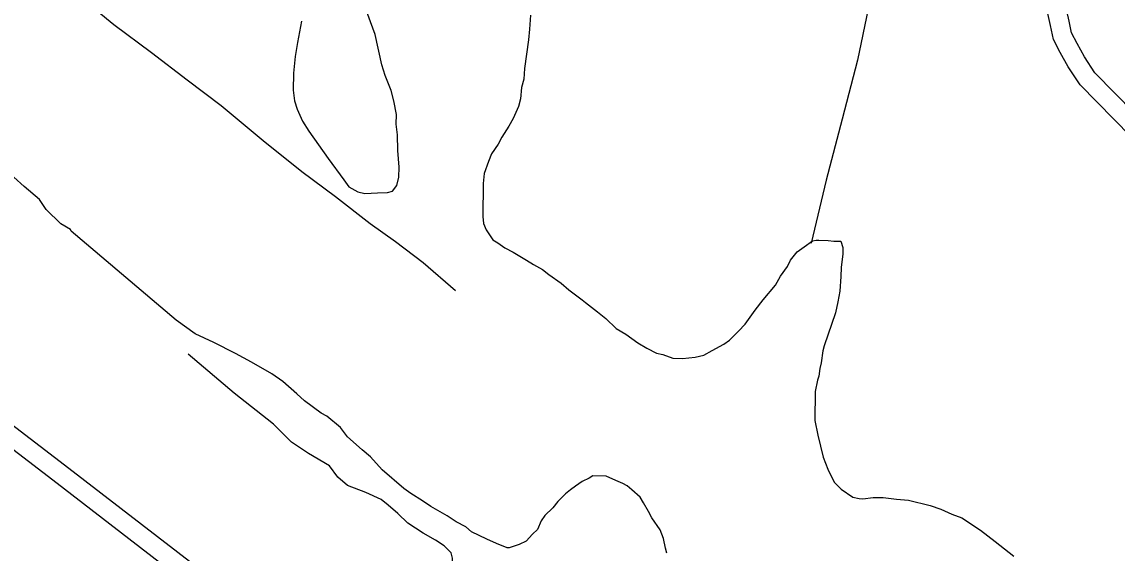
# Model space of a CAD drawing. Extents: x 3263578 to 3301413, y 764927 to 798602.
# Drawn here: x 3273236 to 3274964, y 779505 to 780343 of the extents above; entities that cross this region are included whole.
import ezdxf

# ---------------------------------------------------------------- set-up
doc = ezdxf.new("R2010")
doc.units = 0
for name, color, linetype in [('V-ROAD-CNTR', 7, 'Continuous'), ('V-SITE-VEGE', 7, 'Continuous'), ('V-TOPO-SHOR', 7, 'Continuous')]:
    doc.layers.add(name, color=color, linetype=linetype)

msp = doc.modelspace()

# ---------------------------------------------------------------- linework, layer by layer
at = {"layer": 'V-ROAD-CNTR'}
for points in [[(3270357.8, 781908.5), (3271113.9, 781327.7), (3271681.1, 780891.3), (3272077.6, 780578.9), (3272162.9, 780517.5), (3272756.3, 780063.3), (3273303.3, 779644.2), (3273718.2, 779324.1), (3274033, 779081.7), (3274353.1, 778835.7), (3274383.3, 778810.7), (3274396.1, 778792.6), (3274416.9, 778762.8)], [(3270339.5, 781884.7), (3271095.6, 781303.9), (3271662.6, 780867.6), (3272059.6, 780554.9), (3272145, 780493.5), (3272738.1, 780039.5), (3273285, 779620.5), (3273699.9, 779300.3), (3274014.8, 779057.9), (3274334.4, 778812.2), (3274361.1, 778790.1), (3274371.6, 778775.4), (3274392.3, 778745.7)], [(3275085.8, 780103.3), (3274929.4, 780262.6), (3274912.9, 780287.6), (3274901.2, 780308.7), (3274892.6, 780325.5), (3274888.4, 780343.9), (3274876.7, 780398.3), (3274873.8, 780414.6), (3274868.2, 780434.8), (3274857, 780454.9), (3274754, 780626.6), (3274706.8, 780711.1), (3274693, 780732.9), (3274682.6, 780744.8), (3274665.2, 780754.4), (3274641.1, 780768.2), (3274626.7, 780775.4), (3274603.4, 780789.6), (3274541.5, 780802), (3274456.3, 780811.9), (3274405.4, 780803.9)], [(3275066.3, 780080.3), (3274906, 780243.7), (3274887.2, 780272.1), (3274874.7, 780294.7), (3274864.2, 780315.2), (3274859.1, 780337.4), (3274847.3, 780392.5), (3274844.5, 780407.9), (3274840.2, 780423.3), (3274831, 780439.9), (3274728, 780611.6), (3274681.1, 780695.7), (3274668.9, 780714.9), (3274663.5, 780721.1), (3274650.5, 780728.3), (3274627, 780741.7), (3274612.2, 780749.1), (3274592.3, 780761.2), (3274536.9, 780772.3), (3274456.9, 780781.6), (3274410.1, 780774.3)]]:
    msp.add_lwpolyline(points, dxfattribs=at)
at = {"layer": 'V-SITE-VEGE'}
for points in [[(3273677.2, 780343.9), (3273671.1, 780310.6), (3273667.4, 780288.5), (3273664.8, 780261.9), (3273664.3, 780235.2), (3273666.3, 780218.5), (3273670.5, 780205.1), (3273679.1, 780186.1), (3273688.8, 780170.4), (3273719.3, 780127.6), (3273744.3, 780093.9), (3273751.9, 780082.7), (3273766.2, 780074.7), (3273777.3, 780072.3), (3273797.3, 780073.1), (3273812.9, 780073.9), (3273820.7, 780076), (3273827.5, 780084.8), (3273831, 780098.1), (3273831.3, 780113.6), (3273829.5, 780140.3), (3273828.8, 780164.8), (3273826.8, 780181.5), (3273827.1, 780197), (3273823, 780218.2), (3273818.8, 780234.9), (3273809.2, 780258.4), (3273803.9, 780275.2), (3273793.5, 780323.1), (3273776.5, 780369)], [(3274038.5, 780353.6), (3274037, 780331.4), (3274035.6, 780314.8), (3274029.3, 780269.3), (3274028, 780252.7), (3274024.4, 780239.4), (3274023, 780221.7), (3274019.5, 780209.5), (3274011.4, 780190.7), (3274004.5, 780178.6), (3273993.2, 780161)], [(3273993.2, 780161), (3273987.4, 780150), (3273977.2, 780134.6), (3273972.5, 780122.5), (3273965.6, 780103.7), (3273964.2, 780088.1), (3273963.4, 780035.9), (3273964.3, 780024.8), (3273968.6, 780014.7), (3273979.4, 779999), (3273987.1, 779994.4), (3273998.1, 779986.5), (3274011.4, 779979.6), (3274032.3, 779967.1), (3274043.3, 779960.2), (3274057.6, 779952.2), (3274067.5, 779944.3), (3274087.2, 779930.6), (3274099.3, 779920.4), (3274120.1, 779904.5), (3274125.6, 779900), (3274144.3, 779885.3), (3274157.5, 779875), (3274173.9, 779859.2), (3274189.3, 779850.1), (3274207.9, 779836.5), (3274222.3, 779828.4), (3274237.7, 779820.4), (3274247.7, 779818), (3274263.1, 779812.2), (3274278.7, 779812), (3274298.7, 779813.9), (3274312.1, 779817), (3274325.5, 779824.6), (3274343.5, 779834.3), (3274352.5, 779840.8), (3274367.1, 779855), (3274377.3, 779866), (3274393.2, 779887.9), (3274405.7, 779904.4), (3274425, 779927.4), (3274433, 779941.7), (3274444.3, 779957.1), (3274448.9, 779967), (3274459.2, 779980.2), (3274470.4, 779987.8), (3274483.9, 779997.6), (3274489.5, 779998.6), (3274493.9, 779998.5), (3274508.3, 779998.3), (3274517.2, 779997), (3274528.3, 779996.9), (3274531.5, 779986.8), (3274531.3, 779976.8), (3274528.8, 779955.7), (3274528.5, 779941.3), (3274527, 779918), (3274523.4, 779901.4), (3274519.8, 779883.7), (3274502.3, 779831.7), (3274500, 779824), (3274497.5, 779805.1), (3274495.1, 779796.3), (3274493.8, 779784.1), (3274491.5, 779777.5), (3274487.8, 779759.7), (3274487.1, 779714.2), (3274492.3, 779690.8), (3274500.6, 779656.2), (3274508.1, 779637.2), (3274517.8, 779617), (3274528.7, 779605.7), (3274547.4, 779593.2), (3274557.4, 779590.8), (3274562.9, 779590.7), (3274579.6, 779592.7), (3274595.2, 779592.4), (3274616.2, 779589.9), (3274635.1, 779588.5), (3274669.4, 779580.1), (3274686, 779574.3), (3274703.6, 779566.3), (3274719.1, 779560.5), (3274748.8, 779541.1), (3274771.8, 779522.9), (3274801.5, 779500.2)], [(3274020.6, 779518.3), (3274005, 779513), (3274001.6, 779513.1), (3273985.1, 779520), (3273969.6, 779526.9), (3273945.4, 779538.4), (3273936.6, 779546.4), (3273921.2, 779554.4), (3273906.9, 779563.5), (3273881.6, 779578.3), (3273868.4, 779587.4), (3273849.7, 779598.9), (3273838.7, 779606.8), (3273804.7, 779636.2), (3273786.2, 779656.5), (3273773, 779667.9), (3273750, 779688.2), (3273739.1, 779702.9), (3273717.2, 779721), (3273708.4, 779725.6), (3273682, 779744.9), (3273670, 779756.2), (3273648.1, 779775.4), (3273630.5, 779787.9), (3273598.6, 779806.2), (3273573.2, 779820), (3273539, 779837.2), (3273509.3, 779851), (3273479.6, 779872.6), (3273314.1, 780013), (3273313, 780015.3), (3273297.6, 780024.4), (3273274.6, 780047), (3273263.8, 780062.7), (3273239.7, 780083.1), (3273223.2, 780097.8)], [(3274253.7, 779504.6), (3274251.6, 779512.4), (3274248.6, 779528), (3274243.2, 779541.4), (3274230.2, 779560.5), (3274224.8, 779570.6), (3274217.2, 779584.1), (3274211.8, 779593), (3274198.7, 779604.4), (3274191, 779611.2), (3274184.4, 779614.6), (3274173.3, 779619.2), (3274157.9, 779626.1), (3274136.8, 779626.5), (3274131.2, 779623.2), (3274120, 779617.9), (3274109.9, 779610.2), (3274102, 779604.8), (3274094.1, 779598.3), (3274081.7, 779586.2), (3274073.8, 779576.4), (3274061.4, 779564.3), (3274055.7, 779555.6), (3274049.9, 779542.3), (3274042, 779534.7), (3274031.8, 779523.7), (3274020.6, 779518.3)]]:
    msp.add_lwpolyline(points, dxfattribs=at)
at = {"layer": 'V-TOPO-SHOR'}
for points in [[(3274620.7, 780570.1), (3274610.9, 780521.2), (3274593.6, 780450.2), (3274571.7, 780363.8), (3274554.5, 780282.6), (3274530.5, 780189.7), (3274505, 780093.4), (3274481.5, 779993.8)], [(3273233.3, 780453.8), (3273280.4, 780414.1), (3273334.5, 780377), (3273381, 780338.8), (3273440.4, 780294.7), (3273496.7, 780251.4), (3273550.3, 780211.3), (3273616.8, 780155.6), (3273678, 780106.8), (3273730.9, 780067.7), (3273785.5, 780024.8), (3273825.7, 779996.6), (3273869.1, 779963.6), (3273920.5, 779919.2)], [(3273772, 779273.7), (3273867, 779397.3), (3273915.5, 779487.8), (3273915.5, 779496.6), (3273913.3, 779505.5), (3273902.3, 779516.5), (3273889, 779525.3), (3273869.2, 779536.4), (3273844.9, 779551.8), (3273829.5, 779567.3), (3273814, 779580.5), (3273803, 779589.3), (3273778.7, 779600.4), (3273750, 779611.4), (3273734.6, 779624.6), (3273721.3, 779642.3), (3273688.2, 779662.2), (3273661.7, 779679.8), (3273633.1, 779708.5), (3273571.3, 779757.1), (3273498.4, 779818.9)]]:
    msp.add_lwpolyline(points, dxfattribs=at)

doc.saveas('drawing.dxf')
